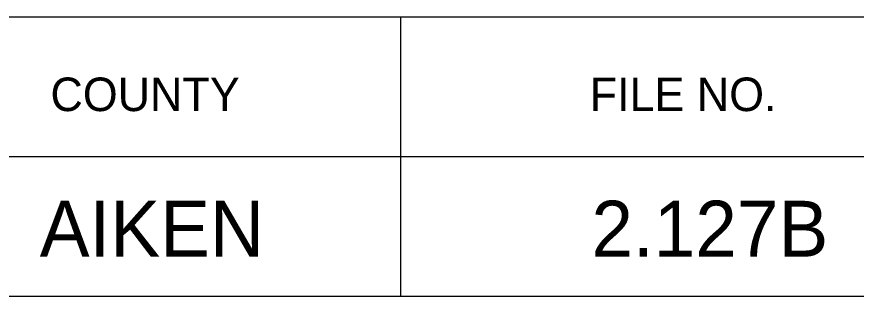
# Model space of a CAD drawing. Extents: x 1000 to 1162, y 999 to 8520.
# Drawn here: x 1140.57 to 1148.08, y 6965.05 to 6967.55 of the extents above; entities that cross this region are included whole.
import ezdxf

# ---------------------------------------------------------------- set-up
doc = ezdxf.new("R2010")
doc.units = 0
doc.layers.add('Level 20', color=7, linetype='Continuous')
doc.layers.add('Level 3', color=7, linetype='Continuous')

msp = doc.modelspace()

# ---------------------------------------------------------------- linework, layer by layer
at = {"layer": 'Level 3'}
for p, q in [((1133.055, 6967.5458), (1161.555, 6967.5458)), ((1133.055, 6967.5458), (1161.555, 6967.5458)), ((1133.055, 6967.5458), (1161.555, 6967.5458)), ((1133.055, 6967.5458), (1161.555, 6967.5458)), ((1133.055, 6967.5458), (1161.555, 6967.5458)), ((1133.055, 6967.5458), (1161.555, 6967.5458)), ((1133.055, 6967.5458), (1161.555, 6967.5458)), ((1133.055, 6967.5458), (1161.555, 6967.5458)), ((1133.055, 6967.5458), (1161.555, 6967.5458)), ((1133.055, 6967.5458), (1161.555, 6967.5458)), ((1133.055, 6967.5458), (1161.555, 6967.5458)), ((1133.055, 6967.5458), (1161.555, 6967.5458)), ((1133.055, 6967.5458), (1161.555, 6967.5458)), ((1133.055, 6967.5458), (1161.555, 6967.5458)), ((1133.055, 6967.5458), (1161.555, 6967.5458)), ((1133.055, 6967.5458), (1161.555, 6967.5458)), ((1133.055, 6967.5458), (1161.555, 6967.5458)), ((1133.055, 6967.5458), (1161.555, 6967.5458)), ((1133.055, 6967.5458), (1161.555, 6967.5458)), ((1133.055, 6967.5458), (1161.555, 6967.5458)), ((1133.055, 6967.5458), (1161.555, 6967.5458)), ((1133.055, 6967.5458), (1161.555, 6967.5458)), ((1133.055, 6967.5458), (1161.555, 6967.5458)), ((1133.055, 6967.5458), (1161.555, 6967.5458)), ((1133.055, 6967.5458), (1161.555, 6967.5458)), ((1133.055, 6967.5458), (1161.555, 6967.5458)), ((1133.055, 6967.5458), (1161.555, 6967.5458)), ((1133.055, 6967.5458), (1161.555, 6967.5458)), ((1133.055, 6967.5458), (1161.555, 6967.5458)), ((1133.055, 6967.5458), (1161.555, 6967.5458)), ((1133.055, 6967.5458), (1161.555, 6967.5458)), ((1133.055, 6967.5458), (1161.555, 6967.5458)), ((1133.055, 6967.5458), (1161.555, 6967.5458)), ((1133.055, 6967.5458), (1161.555, 6967.5458)), ((1133.055, 6967.5458), (1161.555, 6967.5458)), ((1133.055, 6967.5458), (1161.555, 6967.5458)), ((1133.055, 6967.5458), (1161.555, 6967.5458)), ((1133.055, 6967.5458), (1161.555, 6967.5458)), ((1133.055, 6967.5458), (1161.555, 6967.5458)), ((1133.055, 6967.5458), (1161.555, 6967.5458)), ((1133.055, 6967.5458), (1161.555, 6967.5458)), ((1133.055, 6967.5458), (1161.555, 6967.5458)), ((1133.055, 6967.5458), (1161.555, 6967.5458)), ((1133.055, 6967.5458), (1161.555, 6967.5458)), ((1133.055, 6967.5458), (1161.555, 6967.5458)), ((1133.055, 6967.5458), (1161.555, 6967.5458)), ((1133.055, 6967.5458), (1161.555, 6967.5458)), ((1133.055, 6967.5458), (1161.555, 6967.5458)), ((1133.055, 6967.5458), (1161.555, 6967.5458)), ((1133.055, 6967.5458), (1161.555, 6967.5458)), ((1143.9997, 6967.5458), (1143.9997, 6965.0458)), ((1143.9997, 6967.5458), (1143.9997, 6965.0458)), ((1143.9997, 6967.5458), (1143.9997, 6965.0458)), ((1143.9997, 6967.5458), (1143.9997, 6965.0458)), ((1143.9997, 6967.5458), (1143.9997, 6965.0458)), ((1143.9997, 6967.5458), (1143.9997, 6965.0458)), ((1143.9997, 6967.5458), (1143.9997, 6965.0458)), ((1143.9997, 6967.5458), (1143.9997, 6965.0458)), ((1143.9997, 6967.5458), (1143.9997, 6965.0458)), ((1143.9997, 6967.5458), (1143.9997, 6965.0458)), ((1143.9997, 6967.5458), (1143.9997, 6965.0458)), ((1143.9997, 6967.5458), (1143.9997, 6965.0458)), ((1143.9997, 6967.5458), (1143.9997, 6965.0458)), ((1143.9997, 6967.5458), (1143.9997, 6965.0458)), ((1143.9997, 6967.5458), (1143.9997, 6965.0458)), ((1143.9997, 6967.5458), (1143.9997, 6965.0458)), ((1143.9997, 6967.5458), (1143.9997, 6965.0458)), ((1143.9997, 6967.5458), (1143.9997, 6965.0458)), ((1143.9997, 6967.5458), (1143.9997, 6965.0458)), ((1143.9997, 6967.5458), (1143.9997, 6965.0458)), ((1143.9997, 6967.5458), (1143.9997, 6965.0458)), ((1143.9997, 6967.5458), (1143.9997, 6965.0458)), ((1143.9997, 6967.5458), (1143.9997, 6965.0458)), ((1143.9997, 6967.5458), (1143.9997, 6965.0458)), ((1143.9997, 6967.5458), (1143.9997, 6965.0458)), ((1143.9997, 6967.5458), (1143.9997, 6965.0458)), ((1143.9997, 6967.5458), (1143.9997, 6965.0458)), ((1143.9997, 6967.5458), (1143.9997, 6965.0458)), ((1143.9997, 6967.5458), (1143.9997, 6965.0458)), ((1143.9997, 6967.5458), (1143.9997, 6965.0458)), ((1143.9997, 6967.5458), (1143.9997, 6965.0458)), ((1143.9997, 6967.5458), (1143.9997, 6965.0458)), ((1143.9997, 6967.5458), (1143.9997, 6965.0458)), ((1143.9997, 6967.5458), (1143.9997, 6965.0458)), ((1143.9997, 6967.5458), (1143.9997, 6965.0458)), ((1143.9997, 6967.5458), (1143.9997, 6965.0458)), ((1143.9997, 6967.5458), (1143.9997, 6965.0458)), ((1143.9997, 6967.5458), (1143.9997, 6965.0458)), ((1143.9997, 6967.5458), (1143.9997, 6965.0458)), ((1143.9997, 6967.5458), (1143.9997, 6965.0458)), ((1143.9997, 6967.5458), (1143.9997, 6965.0458)), ((1143.9997, 6967.5458), (1143.9997, 6965.0458)), ((1143.9997, 6967.5458), (1143.9997, 6965.0458)), ((1143.9997, 6967.5458), (1143.9997, 6965.0458)), ((1143.9997, 6967.5458), (1143.9997, 6965.0458)), ((1143.9997, 6967.5458), (1143.9997, 6965.0458)), ((1143.9997, 6967.5458), (1143.9997, 6965.0458)), ((1143.9997, 6967.5458), (1143.9997, 6965.0458)), ((1143.9997, 6967.5458), (1143.9997, 6965.0458)), ((1143.9997, 6967.5458), (1143.9997, 6965.0458)), ((1133.055, 6966.2958), (1161.555, 6966.2958)), ((1133.055, 6966.2958), (1161.555, 6966.2958)), ((1133.055, 6966.2958), (1161.555, 6966.2958)), ((1133.055, 6966.2958), (1161.555, 6966.2958)), ((1133.055, 6966.2958), (1161.555, 6966.2958)), ((1133.055, 6966.2958), (1161.555, 6966.2958)), ((1133.055, 6966.2958), (1161.555, 6966.2958)), ((1133.055, 6966.2958), (1161.555, 6966.2958)), ((1133.055, 6966.2958), (1161.555, 6966.2958)), ((1133.055, 6966.2958), (1161.555, 6966.2958)), ((1133.055, 6966.2958), (1161.555, 6966.2958)), ((1133.055, 6966.2958), (1161.555, 6966.2958)), ((1133.055, 6966.2958), (1161.555, 6966.2958)), ((1133.055, 6966.2958), (1161.555, 6966.2958)), ((1133.055, 6966.2958), (1161.555, 6966.2958)), ((1133.055, 6966.2958), (1161.555, 6966.2958)), ((1133.055, 6966.2958), (1161.555, 6966.2958)), ((1133.055, 6966.2958), (1161.555, 6966.2958)), ((1133.055, 6966.2958), (1161.555, 6966.2958)), ((1133.055, 6966.2958), (1161.555, 6966.2958)), ((1133.055, 6966.2958), (1161.555, 6966.2958)), ((1133.055, 6966.2958), (1161.555, 6966.2958)), ((1133.055, 6966.2958), (1161.555, 6966.2958)), ((1133.055, 6966.2958), (1161.555, 6966.2958)), ((1133.055, 6966.2958), (1161.555, 6966.2958)), ((1133.055, 6966.2958), (1161.555, 6966.2958)), ((1133.055, 6966.2958), (1161.555, 6966.2958)), ((1133.055, 6966.2958), (1161.555, 6966.2958)), ((1133.055, 6966.2958), (1161.555, 6966.2958)), ((1133.055, 6966.2958), (1161.555, 6966.2958)), ((1133.055, 6966.2958), (1161.555, 6966.2958)), ((1133.055, 6966.2958), (1161.555, 6966.2958)), ((1133.055, 6966.2958), (1161.555, 6966.2958)), ((1133.055, 6966.2958), (1161.555, 6966.2958)), ((1133.055, 6966.2958), (1161.555, 6966.2958)), ((1133.055, 6966.2958), (1161.555, 6966.2958)), ((1133.055, 6966.2958), (1161.555, 6966.2958)), ((1133.055, 6966.2958), (1161.555, 6966.2958)), ((1133.055, 6966.2958), (1161.555, 6966.2958)), ((1133.055, 6966.2958), (1161.555, 6966.2958)), ((1133.055, 6966.2958), (1161.555, 6966.2958)), ((1133.055, 6966.2958), (1161.555, 6966.2958)), ((1133.055, 6966.2958), (1161.555, 6966.2958)), ((1133.055, 6966.2958), (1161.555, 6966.2958)), ((1133.055, 6966.2958), (1161.555, 6966.2958)), ((1133.055, 6966.2958), (1161.555, 6966.2958)), ((1133.055, 6966.2958), (1161.555, 6966.2958)), ((1133.055, 6966.2958), (1161.555, 6966.2958)), ((1133.055, 6966.2958), (1161.555, 6966.2958)), ((1133.055, 6966.2958), (1161.555, 6966.2958)), ((1133.055, 6965.0458), (1161.555, 6965.0458)), ((1133.055, 6965.0458), (1161.555, 6965.0458)), ((1133.055, 6965.0458), (1161.555, 6965.0458)), ((1133.055, 6965.0458), (1161.555, 6965.0458)), ((1133.055, 6965.0458), (1161.555, 6965.0458)), ((1133.055, 6965.0458), (1161.555, 6965.0458)), ((1133.055, 6965.0458), (1161.555, 6965.0458)), ((1133.055, 6965.0458), (1161.555, 6965.0458)), ((1133.055, 6965.0458), (1161.555, 6965.0458)), ((1133.055, 6965.0458), (1161.555, 6965.0458)), ((1133.055, 6965.0458), (1161.555, 6965.0458)), ((1133.055, 6965.0458), (1161.555, 6965.0458)), ((1133.055, 6965.0458), (1161.555, 6965.0458)), ((1133.055, 6965.0458), (1161.555, 6965.0458)), ((1133.055, 6965.0458), (1161.555, 6965.0458)), ((1133.055, 6965.0458), (1161.555, 6965.0458)), ((1133.055, 6965.0458), (1161.555, 6965.0458)), ((1133.055, 6965.0458), (1161.555, 6965.0458)), ((1133.055, 6965.0458), (1161.555, 6965.0458)), ((1133.055, 6965.0458), (1161.555, 6965.0458)), ((1133.055, 6965.0458), (1161.555, 6965.0458)), ((1133.055, 6965.0458), (1161.555, 6965.0458)), ((1133.055, 6965.0458), (1161.555, 6965.0458)), ((1133.055, 6965.0458), (1161.555, 6965.0458)), ((1133.055, 6965.0458), (1161.555, 6965.0458)), ((1133.055, 6965.0458), (1161.555, 6965.0458)), ((1133.055, 6965.0458), (1161.555, 6965.0458)), ((1133.055, 6965.0458), (1161.555, 6965.0458)), ((1133.055, 6965.0458), (1161.555, 6965.0458)), ((1133.055, 6965.0458), (1161.555, 6965.0458)), ((1133.055, 6965.0458), (1161.555, 6965.0458)), ((1133.055, 6965.0458), (1161.555, 6965.0458)), ((1133.055, 6965.0458), (1161.555, 6965.0458)), ((1133.055, 6965.0458), (1161.555, 6965.0458)), ((1133.055, 6965.0458), (1161.555, 6965.0458)), ((1133.055, 6965.0458), (1161.555, 6965.0458)), ((1133.055, 6965.0458), (1161.555, 6965.0458)), ((1133.055, 6965.0458), (1161.555, 6965.0458)), ((1133.055, 6965.0458), (1161.555, 6965.0458)), ((1133.055, 6965.0458), (1161.555, 6965.0458)), ((1133.055, 6965.0458), (1161.555, 6965.0458)), ((1133.055, 6965.0458), (1161.555, 6965.0458)), ((1133.055, 6965.0458), (1161.555, 6965.0458)), ((1133.055, 6965.0458), (1161.555, 6965.0458)), ((1133.055, 6965.0458), (1161.555, 6965.0458)), ((1133.055, 6965.0458), (1161.555, 6965.0458)), ((1133.055, 6965.0458), (1161.555, 6965.0458)), ((1133.055, 6965.0458), (1161.555, 6965.0458)), ((1133.055, 6965.0458), (1161.555, 6965.0458)), ((1133.055, 6965.0458), (1161.555, 6965.0458))]:
    msp.add_line(p, q, dxfattribs=at)

# ---------------------------------------------------------------- texts
at = {"layer": 'Level 20'}
for s, p in [('AIKEN', (1140.7706, 6965.4)), ('2.127B', (1145.7068, 6965.4))]:
    msp.add_text(s, height=0.5, dxfattribs=at).set_placement(p)
at = {"layer": 'Level 3'}
for s, p in [('COUNTY', (1140.8665, 6966.7021)), ('COUNTY', (1140.8665, 6966.7021)), ('COUNTY', (1140.8665, 6966.7021)), ('COUNTY', (1140.8665, 6966.7021)), ('COUNTY', (1140.8665, 6966.7021)), ('COUNTY', (1140.8665, 6966.7021)), ('COUNTY', (1140.8665, 6966.7021)), ('COUNTY', (1140.8665, 6966.7021)), ('COUNTY', (1140.8665, 6966.7021)), ('COUNTY', (1140.8665, 6966.7021)), ('COUNTY', (1140.8665, 6966.7021)), ('COUNTY', (1140.8665, 6966.7021)), ('COUNTY', (1140.8665, 6966.7021)), ('COUNTY', (1140.8665, 6966.7021)), ('COUNTY', (1140.8665, 6966.7021)), ('COUNTY', (1140.8665, 6966.7021)), ('COUNTY', (1140.8665, 6966.7021)), ('COUNTY', (1140.8665, 6966.7021)), ('COUNTY', (1140.8665, 6966.7021)), ('COUNTY', (1140.8665, 6966.7021)), ('COUNTY', (1140.8665, 6966.7021)), ('COUNTY', (1140.8665, 6966.7021)), ('COUNTY', (1140.8665, 6966.7021)), ('COUNTY', (1140.8665, 6966.7021)), ('COUNTY', (1140.8665, 6966.7021)), ('COUNTY', (1140.8665, 6966.7021)), ('COUNTY', (1140.8665, 6966.7021)), ('COUNTY', (1140.8665, 6966.7021)), ('COUNTY', (1140.8665, 6966.7021)), ('COUNTY', (1140.8665, 6966.7021)), ('COUNTY', (1140.8665, 6966.7021)), ('COUNTY', (1140.8665, 6966.7021)), ('COUNTY', (1140.8665, 6966.7021)), ('COUNTY', (1140.8665, 6966.7021)), ('COUNTY', (1140.8665, 6966.7021)), ('COUNTY', (1140.8665, 6966.7021)), ('COUNTY', (1140.8665, 6966.7021)), ('COUNTY', (1140.8665, 6966.7021)), ('COUNTY', (1140.8665, 6966.7021)), ('COUNTY', (1140.8665, 6966.7021)), ('COUNTY', (1140.8665, 6966.7021)), ('COUNTY', (1140.8665, 6966.7021)), ('COUNTY', (1140.8665, 6966.7021)), ('COUNTY', (1140.8665, 6966.7021)), ('COUNTY', (1140.8665, 6966.7021)), ('COUNTY', (1140.8665, 6966.7021)), ('COUNTY', (1140.8665, 6966.7021)), ('COUNTY', (1140.8665, 6966.7021)), ('COUNTY', (1140.8665, 6966.7021)), ('COUNTY', (1140.8665, 6966.7021)), ('FILE NO.', (1145.6908, 6966.7021)), ('FILE NO.', (1145.6908, 6966.7021)), ('FILE NO.', (1145.6908, 6966.7021)), ('FILE NO.', (1145.6908, 6966.7021)), ('FILE NO.', (1145.6908, 6966.7021)), ('FILE NO.', (1145.6908, 6966.7021)), ('FILE NO.', (1145.6908, 6966.7021)), ('FILE NO.', (1145.6908, 6966.7021)), ('FILE NO.', (1145.6908, 6966.7021)), ('FILE NO.', (1145.6908, 6966.7021)), ('FILE NO.', (1145.6908, 6966.7021)), ('FILE NO.', (1145.6908, 6966.7021)), ('FILE NO.', (1145.6908, 6966.7021)), ('FILE NO.', (1145.6908, 6966.7021)), ('FILE NO.', (1145.6908, 6966.7021)), ('FILE NO.', (1145.6908, 6966.7021)), ('FILE NO.', (1145.6908, 6966.7021)), ('FILE NO.', (1145.6908, 6966.7021)), ('FILE NO.', (1145.6908, 6966.7021)), ('FILE NO.', (1145.6908, 6966.7021)), ('FILE NO.', (1145.6908, 6966.7021)), ('FILE NO.', (1145.6908, 6966.7021)), ('FILE NO.', (1145.6908, 6966.7021)), ('FILE NO.', (1145.6908, 6966.7021)), ('FILE NO.', (1145.6908, 6966.7021)), ('FILE NO.', (1145.6908, 6966.7021)), ('FILE NO.', (1145.6908, 6966.7021)), ('FILE NO.', (1145.6908, 6966.7021)), ('FILE NO.', (1145.6908, 6966.7021)), ('FILE NO.', (1145.6908, 6966.7021)), ('FILE NO.', (1145.6908, 6966.7021)), ('FILE NO.', (1145.6908, 6966.7021)), ('FILE NO.', (1145.6908, 6966.7021)), ('FILE NO.', (1145.6908, 6966.7021)), ('FILE NO.', (1145.6908, 6966.7021)), ('FILE NO.', (1145.6908, 6966.7021)), ('FILE NO.', (1145.6908, 6966.7021)), ('FILE NO.', (1145.6908, 6966.7021)), ('FILE NO.', (1145.6908, 6966.7021)), ('FILE NO.', (1145.6908, 6966.7021)), ('FILE NO.', (1145.6908, 6966.7021)), ('FILE NO.', (1145.6908, 6966.7021)), ('FILE NO.', (1145.6908, 6966.7021)), ('FILE NO.', (1145.6908, 6966.7021)), ('FILE NO.', (1145.6908, 6966.7021)), ('FILE NO.', (1145.6908, 6966.7021)), ('FILE NO.', (1145.6908, 6966.7021)), ('FILE NO.', (1145.6908, 6966.7021)), ('FILE NO.', (1145.6908, 6966.7021)), ('FILE NO.', (1145.6908, 6966.7021))]:
    msp.add_text(s, height=0.3, dxfattribs=at).set_placement(p)

doc.saveas('drawing.dxf')
